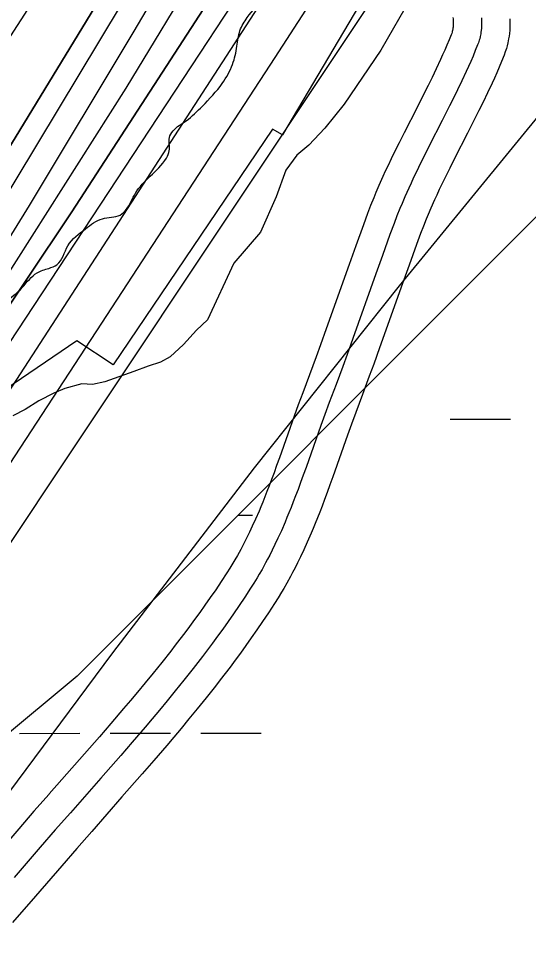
# Model space of a CAD drawing. Extents: x 3279314 to 3317160, y 734079 to 759431.
# Drawn here: x 3310204.9 to 3310474.8, y 740114.6 to 740603.7 of the extents above; entities that cross this region are included whole.
import ezdxf

# ---------------------------------------------------------------- set-up
doc = ezdxf.new("R2010")
doc.units = 0
for name, color, linetype in [('V-RIVR-EDGE', 7, 'Continuous'), ('V-ROAD-CNTR', 7, 'Continuous'), ('V-RRAP-RVMT', 7, 'Continuous'), ('V-SITE-VEGE', 7, 'Continuous'), ('V-TOPO-DPTH', 7, 'Continuous'), ('V-TOPO-MAJR', 7, 'Continuous'), ('V-TOPO-MINR', 7, 'Continuous'), ('V-TOPO-WATR', 7, 'Continuous'), ('V-WETL-SWMP', 7, 'Continuous')]:
    doc.layers.add(name, color=color, linetype=linetype)

msp = doc.modelspace()

# ---------------------------------------------------------------- linework, layer by layer
at = {"layer": 'V-RIVR-EDGE'}
msp.add_spline([(3309406.57, 739469.1), (3309406.86, 739470.24), (3309409.6, 739480.7), (3309411.94, 739488.45), (3309415.44, 739490.39), (3309418.54, 739491.15), (3309422.42, 739489.98), (3309428.24, 739491.9), (3309433.69, 739499.26), (3309438.75, 739506.62), (3309450.41, 739518.22), (3309464.03, 739536.03), (3309476.87, 739555.77), (3309496.72, 739584.42), (3309506.06, 739597.97), (3309519.68, 739614.22), (3309546.5, 739639.37), (3309559.72, 739653.68), (3309570.21, 739663.74), (3309585.37, 739678.44), (3309605.6, 739702.43), (3309641.37, 739738.41), (3309663.14, 739760.46), (3309682.19, 739779.03), (3309686.48, 739788.71), (3309693.87, 739798.78), (3309702.81, 739807.29), (3309713.69, 739818.12), (3309734.69, 739839.78), (3309757.64, 739866.48), (3309784.47, 739896.28), (3309806.26, 739925.31), (3309824.16, 739949.7), (3309828.82, 739952.79), (3309833.87, 739956.65), (3309845.54, 739971.36), (3309857.6, 739986.07), (3309865.38, 739998.46), (3309886, 740025.17), (3309891.05, 740027.48), (3309901.91, 740028.23), (3309908.12, 740032.09), (3309917.06, 740039.05), (3309926.79, 740054.54), (3309932.25, 740063.83), (3309935.77, 740075.84), (3309938.15, 740097.17), (3309938.96, 740111.13), (3309941.3, 740118.49), (3309943.25, 740123.53), (3309947.53, 740128.17), (3309951.03, 740130.87), (3309951.81, 740133.98), (3309959.98, 740142.49), (3309961.15, 740148.3), (3309962.72, 740152.95), (3309965.05, 740156.43), (3309967.78, 740162.63), (3309974.79, 740173.09), (3309975.58, 740178.51), (3309979.86, 740187.03), (3309982.99, 740198.27), (3309983.8, 740212.23), (3309990.43, 740225.4), (3309997.84, 740242.83), (3310002.91, 740253.68), (3310002.53, 740257.95), (3310003.33, 740265.31), (3310006.04, 740266.08), (3310008.37, 740266.08), (3310011.48, 740270.33), (3310020.05, 740286.21), (3310046.13, 740325.7), (3310059.77, 740350.88), (3310067.17, 740364.43), (3310064.86, 740370.26), (3310064.1, 740378.01), (3310064.89, 740384.99), (3310067.63, 740395.07), (3310071.92, 740404.36), (3310077.75, 740407.45), (3310083.56, 740407.05), (3310091.71, 740406.25), (3310100.25, 740410.89), (3310108.41, 740417.07), (3310115.41, 740425.59), (3310118.91, 740428.29), (3310123.17, 740429.06), (3310128.6, 740429.04), (3310138.69, 740431.35), (3310142.57, 740432.5), (3310149.96, 740439.07), (3310155.39, 740440.22), (3310158.1, 740440.22), (3310163.14, 740440.2), (3310171.68, 740440.18), (3310184.1, 740445.58), (3310197.69, 740453.69), (3310207.02, 740461.43), (3310214.79, 740469.16), (3310221, 740471.47), (3310225.28, 740473.4), (3310231.12, 740483.47), (3310240.45, 740492.37), (3310249.38, 740497.77), (3310258.69, 740499.69), (3310262.19, 740502.78), (3310266.86, 740511.3), (3310274.64, 740520.2), (3310283.2, 740529.88), (3310284.76, 740533.75), (3310284.78, 740540.73), (3310286.72, 740544.22), (3310293.72, 740549.63), (3310302.27, 740557.36), (3310312.77, 740569.36), (3310318.22, 740579.43), (3310320.57, 740589.12), (3310322.14, 740597.26), (3310326.04, 740604.23), (3310334.6, 740615.07), (3310347.44, 740633.26), (3310363.77, 740648.73), (3310366.88, 740654.54), (3310368.46, 740664.62), (3310368.48, 740672.77), (3310370.04, 740676.64), (3310379.76, 740687.09), (3310387.54, 740696.76), (3310394.93, 740706.83), (3310396.5, 740713.03), (3310398.84, 740719.62), (3310401.96, 740724.26), (3310405.85, 740728.52), (3310409.74, 740736.26), (3310412.88, 740750.99), (3310413.3, 740761.07), (3310417.21, 740774.25), (3310421.5, 740785.87), (3310418.81, 740794.41), (3310418.05, 740800.23), (3310418.83, 740804.5), (3310424.28, 740811.85), (3310428.56, 740819.21), (3310430.52, 740825.41), (3310428.59, 740831.23), (3310427.44, 740836.27), (3310427.83, 740837.44), (3310433.27, 740839.36), (3310439.09, 740842.45), (3310443.37, 740846.7), (3310443.38, 740851.36), (3310441.46, 740858.34), (3310441.47, 740863), (3310444.2, 740869.2), (3310451.2, 740876.16), (3310463.25, 740888.54), (3310473.36, 740900.54), (3310478.43, 740910.22), (3310484.27, 740921.06), (3310487, 740926.48), (3310491.27, 740930.35), (3310495.94, 740934.99), (3310496.34, 740938.1), (3310497.9, 740943.91), (3310501.79, 740948.55), (3310508.01, 740955.13), (3310516.57, 740967.91), (3310525.14, 740982.23), (3310533.32, 740995.01), (3310538.01, 741009.35), (3310543.08, 741023.68), (3310547.76, 741031.82), (3310553.99, 741042.27), (3310555.56, 741051.58), (3310558.31, 741064.75), (3310560.26, 741067.85), (3310564.92, 741070.17), (3310568.02, 741072.49), (3310568.03, 741076.75), (3310566.87, 741078.31), (3310564.55, 741079.86), (3310564.17, 741081.8), (3310567.3, 741092.65), (3310574.31, 741104.27), (3310580.92, 741111.23), (3310588.7, 741123.24), (3310593.37, 741129.04), (3310595.72, 741136.79), (3310601.17, 741145.7), (3310601.18, 741151.52), (3310604.68, 741155.38), (3310613.62, 741163.51), (3310615.97, 741173.97), (3310617.54, 741180.95), (3310627.27, 741194.5), (3310627.29, 741200.31), (3310629.23, 741204.19), (3310633.12, 741206.5), (3310639.34, 741213.08), (3310643.62, 741219.66), (3310646.36, 741227.8), (3310646.76, 741234), (3310654.16, 741246.4), (3310668.97, 741277.38), (3310677.93, 741294.81), (3310684.55, 741304.49), (3310688.05, 741309.14), (3310690, 741313.01), (3310694.7, 741331.61), (3310699.77, 741344.79), (3310707.55, 741354.46), (3310720.39, 741368.78), (3310732.06, 741385.81), (3310733.63, 741393.95), (3310733.27, 741402.1), (3310734.83, 741406.75), (3310740.27, 741412.16), (3310743, 741417.2), (3310747.15, 741422.06)], degree=3, dxfattribs=at)
at = {"layer": 'V-ROAD-CNTR'}
for points in [[(3310434.96, 740602.68), (3310434.99, 740601.29), (3310434.98, 740600.41), (3310434.94, 740599.67), (3310434.88, 740599.05), (3310434.82, 740598.54), (3310434.77, 740598.19), (3310434.6, 740597.32), (3310434.47, 740596.79), (3310434.38, 740596.48), (3310434.18, 740595.84), (3310433.92, 740595.13), (3310432.82, 740592.43), (3310431.67, 740589.69), (3310430.53, 740587.04), (3310429.39, 740584.46), (3310428.27, 740581.99), (3310426, 740577.12), (3310423.82, 740572.56), (3310421.71, 740568.28), (3310419.7, 740564.25), (3310415.83, 740556.62), (3310408.96, 740543.13), (3310406.37, 740537.99), (3310404.12, 740533.46), (3310402.18, 740529.46), (3310400.5, 740525.94), (3310399.05, 740522.83), (3310397.78, 740520.08), (3310395.65, 740515.28), (3310394.08, 740511.63), (3310392.92, 740508.84), (3310391.25, 740504.68), (3310389.66, 740500.5), (3310387.44, 740494.5), (3310383.39, 740483.36), (3310379.88, 740473.59), (3310367.74, 740439.47), (3310364.7, 740430.98), (3310362.4, 740424.64), (3310358.92, 740415.14), (3310355.37, 740405.62), (3310353.03, 740399.28), (3310350.86, 740393.29), (3310343.01, 740371.12), (3310341.55, 740367.04), (3310340.16, 740363.24), (3310338.84, 740359.69), (3310337.59, 740356.39), (3310336.41, 740353.32), (3310335.28, 740350.46), (3310334.2, 740347.79), (3310333.18, 740345.31), (3310332.22, 740343.02), (3310330.33, 740338.7), (3310328.65, 740334.98), (3310327.14, 740331.77), (3310325.78, 740328.98), (3310324.56, 740326.56), (3310323.47, 740324.47), (3310322.52, 740322.68), (3310320.76, 740319.48), (3310319.42, 740317.14), (3310318.41, 740315.43), (3310316.83, 740312.83), (3310315.19, 740310.25), (3310312.24, 740305.74), (3310309.32, 740301.38), (3310306.45, 740297.2), (3310303.63, 740293.17), (3310300.87, 740289.29), (3310298.16, 740285.56), (3310295.51, 740281.96), (3310292.92, 740278.5), (3310290.38, 740275.16), (3310287.91, 740271.94), (3310285.5, 740268.84), (3310280.76, 740262.83), (3310276.26, 740257.25), (3310272, 740252.05), (3310267.97, 740247.19), (3310264.17, 740242.65), (3310260.58, 740238.42), (3310253.77, 740230.47), (3310247.78, 740223.56), (3310237.17, 740211.45), (3310221.17, 740193.26)], [(3310449.95, 740603.09), (3310450, 740601.38), (3310449.97, 740599.89), (3310449.9, 740598.59), (3310449.8, 740597.46), (3310449.68, 740596.47), (3310449.55, 740595.62), (3310449.26, 740594.12), (3310448.99, 740593.01), (3310448.76, 740592.18), (3310448.36, 740590.93), (3310447.9, 740589.7), (3310446.69, 740586.71), (3310445.48, 740583.82), (3310444.27, 740581.03), (3310443.08, 740578.34), (3310441.9, 740575.74), (3310439.56, 740570.71), (3310437.31, 740566.01), (3310435.16, 740561.62), (3310433.1, 740557.51), (3310429.2, 740549.82), (3310422.34, 740536.35), (3310419.79, 740531.29), (3310417.59, 740526.85), (3310415.69, 740522.95), (3310414.06, 740519.53), (3310412.66, 740516.53), (3310411.45, 740513.9), (3310409.39, 740509.27), (3310407.9, 740505.79), (3310406.8, 740503.16), (3310405.22, 740499.21), (3310403.7, 740495.23), (3310401.53, 740489.34), (3310397.49, 740478.26), (3310394, 740468.54), (3310381.87, 740434.43), (3310378.81, 740425.9), (3310376.5, 740419.51), (3310372.99, 740409.94), (3310369.43, 740400.39), (3310367.11, 740394.13), (3310364.98, 740388.24), (3310357.14, 740366.08), (3310355.65, 740361.93), (3310354.24, 740358.05), (3310352.89, 740354.43), (3310351.6, 740351.03), (3310350.38, 740347.86), (3310349.21, 740344.9), (3310348.09, 740342.13), (3310347.03, 740339.54), (3310346.01, 740337.12), (3310344.05, 740332.61), (3310342.27, 740328.69), (3310340.66, 740325.28), (3310339.22, 740322.32), (3310337.92, 740319.74), (3310336.75, 740317.49), (3310335.71, 740315.54), (3310333.84, 740312.14), (3310332.39, 740309.61), (3310331.28, 740307.72), (3310329.57, 740304.91), (3310327.8, 740302.13), (3310324.74, 740297.45), (3310321.74, 740292.97), (3310318.78, 740288.66), (3310315.89, 740284.52), (3310313.05, 740280.54), (3310310.27, 740276.71), (3310307.56, 740273.02), (3310304.9, 740269.47), (3310302.31, 740266.06), (3310299.78, 740262.76), (3310297.31, 740259.59), (3310292.48, 740253.48), (3310287.91, 740247.8), (3310283.58, 740242.51), (3310279.49, 740237.58), (3310275.63, 740232.98), (3310272, 740228.69), (3310265.13, 740220.68), (3310259.09, 740213.7), (3310248.45, 740201.55), (3310232.43, 740183.35)], [(3310449.95, 740603.09), (3310450, 740601.38), (3310449.97, 740599.89), (3310449.9, 740598.59), (3310449.8, 740597.46), (3310449.68, 740596.47), (3310449.55, 740595.62), (3310449.26, 740594.12), (3310448.99, 740593.01), (3310448.76, 740592.18), (3310448.36, 740590.93), (3310447.9, 740589.7), (3310446.69, 740586.71), (3310445.48, 740583.82), (3310444.27, 740581.03), (3310443.08, 740578.34), (3310441.9, 740575.74), (3310439.56, 740570.71), (3310437.31, 740566.01), (3310435.16, 740561.62), (3310433.1, 740557.51), (3310429.2, 740549.82), (3310422.34, 740536.35), (3310419.79, 740531.29), (3310417.59, 740526.85), (3310415.69, 740522.95), (3310414.06, 740519.53), (3310412.66, 740516.53), (3310411.45, 740513.9), (3310409.39, 740509.27), (3310407.9, 740505.79), (3310406.8, 740503.16), (3310405.22, 740499.21), (3310403.7, 740495.23), (3310401.53, 740489.34), (3310397.49, 740478.26), (3310394, 740468.54), (3310381.87, 740434.43), (3310378.81, 740425.9), (3310376.5, 740419.51), (3310372.99, 740409.94), (3310369.43, 740400.39), (3310367.11, 740394.13), (3310364.98, 740388.24), (3310357.14, 740366.08), (3310355.65, 740361.93), (3310354.24, 740358.05), (3310352.89, 740354.43), (3310351.6, 740351.03), (3310350.38, 740347.86), (3310349.21, 740344.9), (3310348.09, 740342.13), (3310347.03, 740339.54), (3310346.01, 740337.12), (3310344.05, 740332.61), (3310342.27, 740328.69), (3310340.66, 740325.28), (3310339.22, 740322.32), (3310337.92, 740319.74), (3310336.75, 740317.49), (3310335.71, 740315.54), (3310333.84, 740312.14), (3310332.39, 740309.61), (3310331.28, 740307.72), (3310329.57, 740304.91), (3310327.8, 740302.13), (3310324.74, 740297.45), (3310321.74, 740292.97), (3310318.78, 740288.66), (3310315.89, 740284.52), (3310313.05, 740280.54), (3310310.27, 740276.71), (3310307.56, 740273.02), (3310304.9, 740269.47), (3310302.31, 740266.06), (3310299.78, 740262.76), (3310297.31, 740259.59), (3310292.48, 740253.48), (3310287.91, 740247.8), (3310283.58, 740242.51), (3310279.49, 740237.58), (3310275.63, 740232.98), (3310272, 740228.69), (3310265.13, 740220.68), (3310259.09, 740213.7), (3310248.45, 740201.55), (3310232.43, 740183.35)], [(3310464.94, 740603.5), (3310465, 740601.47), (3310464.97, 740599.37), (3310464.87, 740597.5), (3310464.72, 740595.86), (3310464.54, 740594.41), (3310464.33, 740593.04), (3310463.92, 740590.92), (3310463.51, 740589.23), (3310463.13, 740587.87), (3310462.54, 740586.03), (3310461.88, 740584.27), (3310460.55, 740580.99), (3310459.28, 740577.95), (3310458.02, 740575.03), (3310456.77, 740572.21), (3310455.54, 740569.48), (3310453.13, 740564.3), (3310450.81, 740559.46), (3310448.6, 740554.97), (3310446.51, 740550.77), (3310442.58, 740543.02), (3310435.72, 740529.57), (3310433.21, 740524.59), (3310431.05, 740520.24), (3310429.21, 740516.44), (3310427.62, 740513.13), (3310426.27, 740510.23), (3310425.12, 740507.73), (3310423.14, 740503.26), (3310421.71, 740499.95), (3310420.69, 740497.49), (3310419.19, 740493.75), (3310417.75, 740489.96), (3310415.61, 740484.18), (3310411.6, 740473.16), (3310408.13, 740463.49), (3310395.99, 740429.38), (3310392.92, 740420.82), (3310390.59, 740414.38), (3310387.06, 740404.74), (3310383.49, 740395.17), (3310381.2, 740388.98), (3310379.11, 740383.19), (3310371.27, 740361.04), (3310369.75, 740356.82), (3310368.31, 740352.87), (3310366.93, 740349.16), (3310365.61, 740345.68), (3310364.35, 740342.41), (3310363.14, 740339.34), (3310361.98, 740336.47), (3310360.87, 740333.77), (3310359.8, 740331.22), (3310357.76, 740326.53), (3310355.89, 740322.4), (3310354.19, 740318.8), (3310352.66, 740315.65), (3310351.27, 740312.91), (3310350.03, 740310.51), (3310348.9, 740308.39), (3310346.92, 740304.79), (3310345.36, 740302.07), (3310344.15, 740300.01), (3310342.31, 740296.99), (3310340.41, 740294), (3310337.25, 740289.17), (3310334.15, 740284.55), (3310331.12, 740280.12), (3310328.14, 740275.86), (3310325.23, 740271.78), (3310322.38, 740267.85), (3310319.6, 740264.08), (3310316.88, 740260.45), (3310314.23, 740256.95), (3310311.65, 740253.59), (3310309.12, 740250.33), (3310304.21, 740244.13), (3310299.55, 740238.35), (3310295.16, 740232.97), (3310291.01, 740227.97), (3310287.1, 740223.31), (3310283.41, 740218.96), (3310276.49, 740210.89), (3310270.4, 740203.85), (3310259.72, 740191.66), (3310243.69, 740173.44)], [(3310434.8, 740604.32), (3310434.88, 740603.6), (3310434.93, 740602.95), (3310434.98, 740602.21)], [(3310449.9, 740604), (3310449.95, 740603.09)], [(3310449.9, 740604), (3310449.95, 740603.09)], [(3310221.14, 740193.23), (3310213.13, 740184.08), (3310205.15, 740174.87), (3310191.32, 740158.87)], [(3310232.43, 740183.35), (3310224.44, 740174.22), (3310216.49, 740165.05), (3310202.66, 740149.05)], [(3310232.43, 740183.35), (3310224.44, 740174.22), (3310216.49, 740165.05), (3310202.66, 740149.05)], [(3310243.72, 740173.47), (3310235.75, 740164.37), (3310227.83, 740155.23), (3310213.99, 740139.22), (3310201.83, 740125.23)]]:
    msp.add_lwpolyline(points, dxfattribs=at)
at = {"layer": 'V-RRAP-RVMT'}
for p, q in [((3310424.55, 740676.98), (3310344.64, 740542.2)), ((3310339.4, 740545.2), (3310254.98, 740420.41)), ((3310344.64, 740542.2), (3310339.4, 740545.2)), ((3310235.75, 740433.02), (3310116.13, 740351.62)), ((3310254.98, 740420.41), (3310235.75, 740433.02))]:
    msp.add_line(p, q, dxfattribs=at)
at = {"layer": 'V-SITE-VEGE'}
for p, q in [((3310419.38, 740626.46), (3310396.73, 740586.88)), ((3310396.73, 740586.88), (3310377.22, 740558.32)), ((3310377.22, 740558.32), (3310367.12, 740545.73)), ((3310367.12, 740545.73), (3310358.6, 740536.73)), ((3310358.6, 740536.73), (3310352.31, 740531.32)), ((3310352.31, 740531.32), (3310346.48, 740523.45)), ((3310346.48, 740523.45), (3310341.33, 740509.29)), ((3310341.33, 740509.29), (3310333.04, 740490.63)), ((3310333.04, 740490.63), (3310318.9, 740474.2)), ((3310318.9, 740474.2), (3310305.01, 740444.3)), ((3310305.01, 740444.3), (3310299.17, 740438.68)), ((3310299.17, 740438.68), (3310292.22, 740431.25)), ((3310292.22, 740431.25), (3310285.26, 740424.72)), ((3310285.26, 740424.72), (3310280.09, 740421.8)), ((3310273.58, 740419.77), (3310265.94, 740416.84)), ((3310280.09, 740421.8), (3310273.58, 740419.77)), ((3310265.94, 740416.84), (3310250.67, 740411.42)), ((3310238.54, 740410.28), (3310229.55, 740407.8)), ((3310244.15, 740410.06), (3310238.54, 740410.28)), ((3310250.67, 740411.42), (3310244.15, 740410.06)), ((3310223.71, 740405.32), (3310215.63, 740401.27)), ((3310229.55, 740407.8), (3310223.71, 740405.32)), ((3310215.63, 740401.27), (3310208.44, 740396.76)), ((3310208.44, 740396.76), (3310201.93, 740393.38))]:
    msp.add_line(p, q, dxfattribs=at)
at = {"layer": 'V-TOPO-DPTH'}
for points in [[(3311094.64, 742380.88), (3310637.07, 741273.78), (3310631.81, 741261.21), (3310626.48, 741248.66), (3310621.03, 741236.17), (3310615.51, 741223.7), (3310604.97, 741200.16), (3310604.66, 741199.5), (3310604.33, 741198.84), (3310603.97, 741198.2), (3310603.6, 741197.56), (3309964.33, 740149.12), (3309955.14, 740134.26), (3309945.82, 740119.47), (3309936.31, 740104.81), (3309926.67, 740090.24), (3309908.53, 740063.18), (3309907.85, 740062.2), (3309907.15, 740061.24), (3309906.42, 740060.3), (3309905.67, 740059.38), (3309408.91, 739469.1)], [(3311094.64, 742380.88), (3310637.07, 741273.78), (3310631.81, 741261.21), (3310626.48, 741248.66), (3310621.03, 741236.17), (3310615.51, 741223.7), (3310604.97, 741200.16), (3310604.66, 741199.5), (3310604.33, 741198.84), (3310603.97, 741198.2), (3310603.6, 741197.56), (3309964.33, 740149.12), (3309955.14, 740134.26), (3309945.82, 740119.47), (3309936.31, 740104.81), (3309926.67, 740090.24), (3309908.53, 740063.18), (3309907.85, 740062.2), (3309907.15, 740061.24), (3309906.42, 740060.3), (3309905.67, 740059.38), (3309408.91, 739469.1), (3309439.31, 739469.12)], [(3310986.12, 741984.7), (3310648.23, 741215.56), (3310640.99, 741199.66), (3310633.48, 741183.9), (3310625.55, 741168.35), (3310617.34, 741152.93), (3310507, 740952.19), (3310441.94, 740837.39), (3310374.93, 740723.78), (3310305, 740611.95), (3310233.11, 740501.31), (3309944.14, 740068.94), (3309936.02, 740057.02), (3309927.76, 740045.2), (3309919.31, 740033.52), (3309910.71, 740021.93), (3309781, 739850.2), (3309706.23, 739753.83), (3309629.83, 739658.8), (3309551, 739565.78), (3309470.53, 739474.11), (3309466.05, 739469.13), (3309439.31, 739469.12)], [(3309439.31, 739469.12), (3309526.6, 739572.93), (3309614.31, 739679.66), (3309907.62, 740042.78), (3309912.04, 740048.39), (3309916.35, 740054.08), (3309920.51, 740059.88), (3309924.57, 740065.75), (3310036.7, 740232.68), (3310095.95, 740322.57), (3310154.13, 740413.14), (3310210.72, 740504.71), (3310266.25, 740596.95), (3310609.24, 741178.19), (3310613.23, 741185.22), (3310617.05, 741192.33), (3310620.63, 741199.57), (3310624.05, 741206.89), (3310732.31, 741449.7)], [(3309439.31, 739469.12), (3309526.6, 739572.93), (3309614.31, 739679.66), (3309907.62, 740042.78), (3309912.04, 740048.39), (3309916.35, 740054.08), (3309920.51, 740059.88), (3309924.57, 740065.75), (3310036.7, 740232.68), (3310095.95, 740322.57), (3310154.13, 740413.14), (3310210.72, 740504.71), (3310266.25, 740596.95), (3310609.24, 741178.19), (3310613.23, 741185.22), (3310617.05, 741192.33), (3310620.63, 741199.57), (3310624.05, 741206.89), (3310732.31, 741449.7)]]:
    msp.add_lwpolyline(points, dxfattribs=at)
at = {"layer": 'V-TOPO-MAJR'}
msp.add_lwpolyline([(3310157.19, 740301.97), (3310249.08, 740442.47), (3310340.72, 740583.13), (3310432.01, 740724.02), (3310523.06, 740865.08), (3310697.06, 741135.4), (3310700.77, 741141.49), (3310704.29, 741147.68), (3310707.51, 741154.03), (3310710.54, 741160.49), (3310792.45, 741346.74), (3310836.26, 741446.42)], dxfattribs=at)
at = {"layer": 'V-TOPO-MINR'}
for points in [[(3309408.91, 739469.1), (3309905.67, 740059.38), (3309906.42, 740060.3), (3309907.15, 740061.24), (3309907.85, 740062.2), (3309908.53, 740063.18), (3309926.67, 740090.24), (3309936.31, 740104.81), (3309945.82, 740119.47), (3309955.14, 740134.26), (3309964.33, 740149.12), (3310603.6, 741197.56), (3310603.97, 741198.2), (3310604.33, 741198.84), (3310604.66, 741199.5), (3310604.97, 741200.16), (3310615.51, 741223.7), (3310621.03, 741236.17), (3310626.48, 741248.66), (3310631.81, 741261.21), (3310637.07, 741273.78), (3311094.64, 742380.88)], [(3309505.47, 739469.15), (3309608.97, 739599.71), (3309665.3, 739671.49), (3309721.16, 739743.63), (3309776.31, 739816.31), (3309830.99, 739889.36), (3309913.76, 740001.06), (3309926.56, 740018.63), (3309939.15, 740036.33), (3309951.44, 740054.25), (3309963.53, 740072.31), (3310405.89, 740744.87), (3310450.35, 740814.43), (3310493.57, 740884.73), (3310534.94, 740956.14), (3310575.07, 741028.28), (3310626.6, 741123.82), (3310639.69, 741148.92), (3310652.31, 741174.24), (3310664.22, 741199.91), (3310675.66, 741225.8), (3311121.86, 742274.31)], [(3309593.01, 739469.2), (3309666.94, 739559.57), (3309749.14, 739667.74), (3309828.8, 739777.92), (3309984.28, 740001.3), (3310708.87, 741089.52), (3310722.12, 741110.66), (3310734.58, 741132.22), (3310745.85, 741154.44), (3310756.32, 741177.08), (3311189.48, 742185.13)], [(3309466.05, 739469.13), (3309470.53, 739474.11), (3309551, 739565.78), (3309629.83, 739658.8), (3309706.23, 739753.83), (3309781, 739850.2), (3309910.71, 740021.93), (3309919.31, 740033.52), (3309927.76, 740045.2), (3309936.02, 740057.02), (3309944.14, 740068.94), (3310233.11, 740501.31), (3310305, 740611.95), (3310374.93, 740723.78), (3310441.94, 740837.39), (3310507, 740952.19), (3310617.34, 741152.93), (3310625.55, 741168.35), (3310633.48, 741183.9), (3310640.99, 741199.66), (3310648.23, 741215.56), (3310986.12, 741984.7)], [(3309452.21, 739469.12), (3309534.91, 739565.36), (3309633.39, 739685), (3309730.19, 739806.04), (3309908.83, 740034.3), (3309914.98, 740042.34), (3309921, 740050.46), (3309926.86, 740058.7), (3309932.59, 740067.04), (3310093.96, 740307.03), (3310178.87, 740436.31), (3310261.86, 740566.77), (3310342, 740699.01), (3310420.24, 740832.43), (3310612.32, 741168.34), (3310618, 741178.64), (3310623.47, 741189.04), (3310628.63, 741199.6), (3310633.57, 741210.26), (3310843.71, 741682.53)], [(3309424.86, 739469.11), (3309468.25, 739520.87), (3309906.59, 740051.12), (3309909.2, 740054.37), (3309911.73, 740057.67), (3309914.17, 740061.04), (3309916.54, 740064.47), (3309980.98, 740160.48), (3310015.13, 740212.19), (3310048.76, 740264.23), (3310081.62, 740316.76), (3310113.97, 740369.62), (3310606.36, 741187.91), (3310608.57, 741191.73), (3310610.68, 741195.59), (3310612.64, 741199.53), (3310614.51, 741203.52), (3310675.54, 741340.09), (3310707.53, 741412.54)], [(3309389.64, 739469.09), (3309467.01, 739563.67), (3309551.68, 739670.25), (3309635.35, 739777.64), (3309837.36, 740040.79), (3309855.14, 740064.56), (3309872.54, 740088.6), (3309889.34, 740113.07), (3309905.75, 740137.81), (3310441.1, 740966.89), (3310466.13, 741006.48), (3310490.63, 741046.38), (3310514.34, 741086.76), (3310537.54, 741127.44), (3310545.3, 741141.36), (3310563.79, 741175.54), (3310581.69, 741210.02), (3310598.71, 741244.94), (3310615.15, 741280.16), (3310671.3, 741404.53)], [(3309985.82, 740076.27), (3310583.21, 740997.6), (3310600.02, 741024.25), (3310616.39, 741051.15), (3310632.09, 741078.46), (3310647.34, 741106.02), (3310661.88, 741133.97), (3310675.91, 741162.15), (3310689.2, 741190.7), (3310701.97, 741219.5), (3310780.09, 741402.01)], [(3310181.29, 740169.15), (3310254.88, 740268.04), (3310329.77, 740365.92), (3310406.61, 740462.27), (3310484.75, 740557.61), (3310618.93, 740717.98), (3310631.42, 740731.88), (3310644.52, 740745.13), (3310658.52, 740757.42), (3310673.13, 740769.07), (3310673.47, 740769.21)]]:
    msp.add_lwpolyline(points, dxfattribs=at)
at = {"layer": 'V-TOPO-WATR'}
msp.add_lwpolyline([(3309439.31, 739469.12), (3309526.6, 739572.93), (3309614.31, 739679.66), (3309907.62, 740042.78), (3309912.04, 740048.39), (3309916.35, 740054.08), (3309920.51, 740059.88), (3309924.57, 740065.75), (3310036.7, 740232.68), (3310095.95, 740322.57), (3310154.13, 740413.14), (3310210.72, 740504.71), (3310266.25, 740596.95), (3310609.24, 741178.19), (3310613.23, 741185.22), (3310617.05, 741192.33), (3310620.63, 741199.57), (3310624.05, 741206.89), (3310732.31, 741449.7)], dxfattribs=at)
at = {"layer": 'V-WETL-SWMP'}
for p, q in [((3310483.25, 740503.07), (3310236.04, 740255.68)), ((3310483.25, 740503.07), (3310236.04, 740255.68)), ((3310433.31, 740391.64), (3310465.31, 740391.66)), ((3310321.14, 740340.84), (3310328.75, 740340.84)), ((3310236.04, 740255.68), (3310157.97, 740190.58)), ((3310236.04, 740255.68), (3310157.97, 740190.58)), ((3310205.4, 740225.35), (3310237.4, 740225.37)), ((3310253.4, 740225.37), (3310285.4, 740225.39)), ((3310301.4, 740225.4), (3310333.4, 740225.42))]:
    msp.add_line(p, q, dxfattribs=at)

doc.saveas('drawing.dxf')
